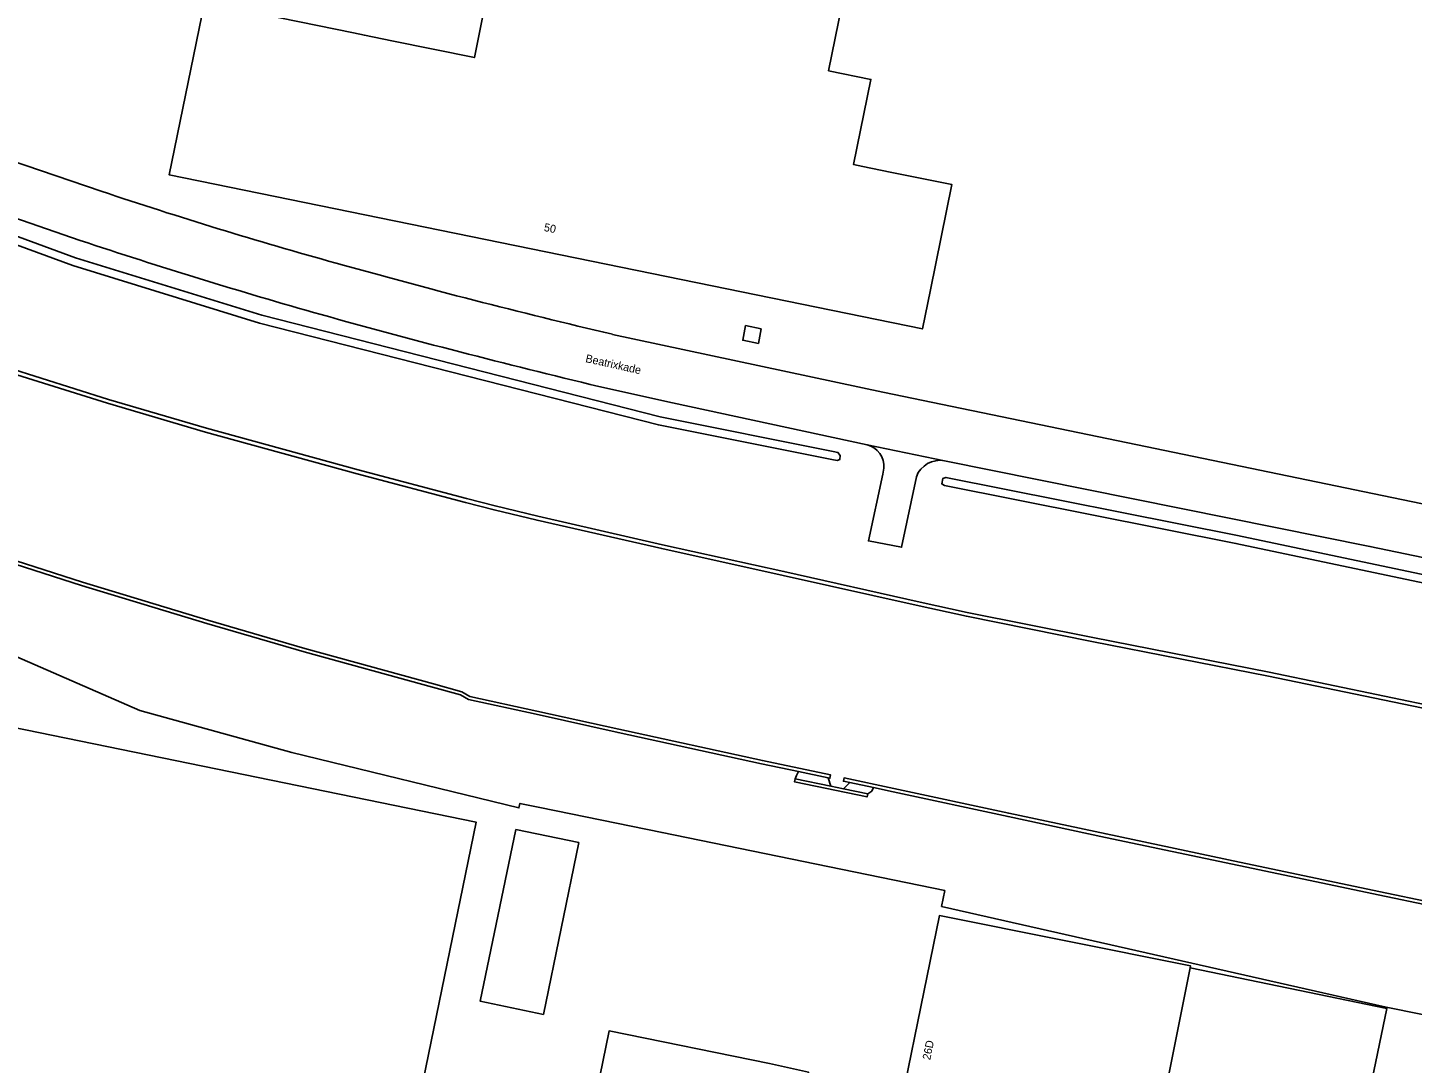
# Model space of a CAD drawing. Extents: x 157692 to 159674, y 381452 to 383291.
# Drawn here: x 158309.2 to 158482.2, y 382852.3 to 382981.7 of the extents above; entities that cross this region are included whole.
import ezdxf

# ---------------------------------------------------------------- set-up
doc = ezdxf.new("R2010")
doc.units = 0
for name, color, linetype in [('IMGEO_Erf', 7, 'Continuous'), ('IMGEO_Greppel_droge_sloot', 7, 'Continuous'), ('IMGEO_Groenvoorziening', 7, 'Continuous'), ('IMGEO_Kademuur', 7, 'Continuous'), ('IMGEO_Lage_trafo', 7, 'Continuous'), ('IMGEO_Oever', 7, 'Continuous'), ('IMGEO_Openbare_ruimte_label', 7, 'Continuous'), ('IMGEO_Pand', 7, 'Continuous'), ('IMGEO_Pand_nummerreeks', 7, 'Continuous'), ('IMGEO_Rijbaan_lokaal_open', 7, 'Continuous'), ('IMGEO_Voetpad_halfverhard', 7, 'Continuous'), ('IMGEO_Waterloop', 7, 'Continuous')]:
    doc.layers.add(name, color=color, linetype=linetype)

msp = doc.modelspace()

# ---------------------------------------------------------------- linework, layer by layer
at = {"layer": 'IMGEO_Erf'}
for points in [[(158377.43, 383000.36), (158376.96, 382998.11), (158383.57, 382996.73), (158412.27, 382990.82), (158409.3, 382976.31), (158414.6, 382975.23), (158412.42, 382964.59), (158413.59, 382964.35), (158416.98, 382963.66), (158420.32, 382962.98), (158424.69, 382962.1), (158422.02, 382948.95), (158421.02, 382944.05), (158326.92, 382963.3), (158331.32, 382984.82), (158336.22, 382983.83), (158349.94, 382981.03), (158351.3, 382980.75), (158354.73, 382980.05), (158365.04, 382977.96), (158366.49, 382985.05), (158369.46, 382999.64), (158369.92, 383001.9)], [(158400.9, 382944.08), (158400.54, 382942.25), (158398.57, 382942.65), (158398.94, 382944.47)], [(158378.09, 382879.89), (158373.67, 382858.44), (158365.78, 382860.07), (158370.23, 382881.52)]]:
    msp.add_lwpolyline(points, close=True, dxfattribs=at)
for points in [[(158521.2, 382850.79), (158500, 382855.08), (158478.99, 382859.33), (158423.43, 382871.93), (158423.82, 382873.91), (158388.49, 382881.14), (158373.22, 382884.27), (158370.73, 382884.78), (158370.62, 382884.23), (158342.25, 382891.14), (158323.24, 382896.38), (158302.29, 382905.5), (158256.85, 382915.66), (158257.55, 382919.65), (158211.45, 382930.9), (158215.43, 382938.21), (158146.06, 382977.53)], [(158303.21, 382966.44), (158318.41, 382961.27)], [(158382.3, 382943.38), (158416.1, 382936.17), (158438.24, 382931.59), (158500, 382918.79), (158512.61, 382916.18), (158645.86, 382888.59)], [(158127.35, 382881.54), (158168.37, 382858.4), (158169.12, 382859.73), (158176.07, 382858.46), (158179.96, 382877.76), (158197.94, 382874.08), (158198.21, 382875.38), (158198.04, 382875.41), (158180.12, 382879.04), (158208.12, 382928.54), (158255.61, 382918.91), (158253.85, 382910.22), (158301.34, 382900.6), (158300.36, 382895.73), (158365.26, 382882.45), (158357.04, 382842.25)], [(158416.52, 382838.4), (158423.16, 382870.78), (158454.54, 382864.5), (158454.49, 382864.27), (158479.05, 382859.19), (158456.42, 382750)], [(158379.6, 382845.19), (158381.88, 382856.38), (158401.91, 382852.31)]]:
    msp.add_lwpolyline(points, dxfattribs=at)
for centre, radius, start, end in [((158503.41, 383513.13), 582.05, 251.4669, 254.48928), ((158568.29, 383736.74), 814.86, 254.298, 256.80577)]:
    msp.add_arc(centre, radius, start, end, dxfattribs=at)
at = {"layer": 'IMGEO_Greppel_droge_sloot'}
for points in [[(158409.89, 382928.76), (158388.27, 382933.07), (158338.47, 382945.76), (158315.21, 382952.96), (158272.62, 382968.58), (158272.02, 382968.75), (158271.64, 382968.7), (158271.42, 382968.25), (158271.59, 382967.86), (158272.26, 382967.61), (158314.88, 382951.99), (158338.19, 382944.77), (158388.04, 382932.07), (158409.69, 382927.75), (158410.37, 382927.63), (158410.7, 382927.73), (158410.77, 382928.26), (158410.47, 382928.64)], [(158553.61, 382898.67), (158491.85, 382911.65), (158460.39, 382918.27), (158423.97, 382925.51), (158423.57, 382925.36), (158423.45, 382924.7), (158423.77, 382924.5), (158460.19, 382917.27), (158491.64, 382910.64), (158553.4, 382897.66), (158554.27, 382897.53), (158554.53, 382897.68), (158554.64, 382898.29), (158554.38, 382898.51)]]:
    msp.add_lwpolyline(points, close=True, dxfattribs=at)
at = {"layer": 'IMGEO_Groenvoorziening'}
for points in [[(158266.67, 382973.28), (158252.5, 382979.18), (158246.97, 382962.05), (158266.47, 382953.96), (158284.36, 382946.92), (158294.21, 382943.48), (158306.69, 382939.23), (158319.33, 382935.25), (158331.58, 382931.65), (158350.51, 382926.44), (158364.05, 382922.86), (158367.63, 382921.95), (158372.99, 382920.66), (158388.57, 382917.11), (158403.72, 382913.76), (158420.75, 382909.94), (158426.64, 382908.64), (158442.31, 382905.52), (158464.37, 382901.18), (158500.39, 382893.71), (158563.14, 382880.71), (158576.77, 382877.82), (158600.24, 382873.11), (158617.43, 382869.5)], [(158146.06, 382977.53), (158215.43, 382938.21), (158211.45, 382930.9), (158257.55, 382919.65), (158256.85, 382915.66), (158302.29, 382905.5), (158323.24, 382896.38), (158342.25, 382891.14), (158370.62, 382884.23), (158370.73, 382884.78), (158373.22, 382884.27), (158388.49, 382881.14), (158423.82, 382873.91), (158423.43, 382871.93), (158478.99, 382859.33), (158500, 382855.08), (158521.2, 382850.79)], [(158315.8, 382955.11), (158301.08, 382960.17)], [(158414.13, 382929.6), (158389.78, 382934.83), (158380.61, 382936.88)], [(158476.94, 382916.9), (158423.8, 382927.6)], [(158420.28, 382925.6), (158418.42, 382916.79), (158414.29, 382917.58), (158416.08, 382925.9), (158416.2, 382926.65)], [(158483.75, 382872.17), (158478.97, 382873.17), (158460.57, 382877.02), (158443.89, 382880.55), (158431.73, 382883.15), (158417.37, 382886.24), (158414.93, 382886.76), (158414.69, 382886.33), (158414.21, 382886), (158414.12, 382885.61), (158405.06, 382887.47), (158405.14, 382887.86), (158405.31, 382888.26), (158405.55, 382888.77), (158400.94, 382889.74), (158383, 382893.64), (158372.75, 382895.92), (158364.32, 382897.76), (158363.3, 382898.34), (158359.8, 382899.32), (158343.77, 382903.72), (158331.63, 382907.26), (158315.97, 382912.02), (158300.51, 382916.97)], [(158556.84, 382900.17), (158544.58, 382902.67), (158511.49, 382909.71), (158500, 382912.1), (158476.94, 382916.9)]]:
    msp.add_lwpolyline(points, dxfattribs=at)
for points in [[(158409.89, 382928.76), (158410.47, 382928.64), (158410.77, 382928.26), (158410.7, 382927.73), (158410.37, 382927.63), (158409.69, 382927.75), (158388.04, 382932.07), (158338.19, 382944.77), (158314.88, 382951.99), (158272.26, 382967.61), (158271.59, 382967.86), (158271.42, 382968.25), (158271.64, 382968.7), (158272.02, 382968.75), (158272.62, 382968.58), (158315.21, 382952.96), (158338.47, 382945.76), (158388.27, 382933.07)], [(158553.61, 382898.67), (158554.38, 382898.51), (158554.64, 382898.29), (158554.53, 382897.68), (158554.27, 382897.53), (158553.4, 382897.66), (158491.64, 382910.64), (158460.19, 382917.27), (158423.77, 382924.5), (158423.45, 382924.7), (158423.57, 382925.36), (158423.97, 382925.51), (158460.39, 382918.27), (158491.85, 382911.65)]]:
    msp.add_lwpolyline(points, close=True, dxfattribs=at)
for centre, radius, start, end in [((158534.42, 383612.23), 692.53, 251.59767, 254.20223), ((158611.69, 383902.25), 992.65, 254.46825, 256.53878), ((158413.39, 382926.87), 2.83, 355.6045, 74.794), ((158423.24, 382924.48), 3.17, 79.8958, 159.359)]:
    msp.add_arc(centre, radius, start, end, dxfattribs=at)
at = {"layer": 'IMGEO_Kademuur'}
for points in [[(158306.54, 382938.76), (158319.19, 382934.77), (158331.44, 382931.17), (158350.38, 382925.96), (158363.92, 382922.38), (158367.51, 382921.46), (158372.88, 382920.17), (158388.46, 382916.62), (158403.61, 382913.27), (158420.64, 382909.45), (158426.53, 382908.16), (158442.21, 382905.03), (158464.27, 382900.69), (158500.29, 382893.22), (158563.03, 382880.22), (158576.67, 382877.33), (158600.14, 382872.62), (158617.33, 382869.01)], [(158617.43, 382869.5), (158600.24, 382873.11), (158576.77, 382877.82), (158563.14, 382880.71), (158500.39, 382893.71), (158464.37, 382901.18), (158442.31, 382905.52), (158426.64, 382908.64), (158420.75, 382909.94), (158403.72, 382913.76), (158388.57, 382917.11), (158372.99, 382920.66), (158367.63, 382921.95), (158364.05, 382922.86), (158350.51, 382926.44), (158331.58, 382931.65), (158319.33, 382935.25), (158306.69, 382939.23)], [(158300.51, 382916.97), (158315.97, 382912.02), (158331.63, 382907.26), (158343.77, 382903.72), (158359.8, 382899.32), (158363.3, 382898.34), (158364.32, 382897.76), (158372.75, 382895.92), (158383, 382893.64), (158400.94, 382889.74), (158405.55, 382888.77), (158409.27, 382887.98), (158409.47, 382887.94), (158409.55, 382888.35), (158401.03, 382890.15), (158383.1, 382894.05), (158372.84, 382896.33), (158364.47, 382898.16), (158363.46, 382898.73), (158359.92, 382899.73), (158343.88, 382904.13), (158331.75, 382907.67), (158316.1, 382912.42), (158300.64, 382917.37)]]:
    msp.add_lwpolyline(points, dxfattribs=at)
for points in [[(158411.15, 382886.63), (158409.57, 382886.95), (158405.14, 382887.86), (158405.06, 382887.47), (158414.12, 382885.61), (158414.21, 382886)], [(158493.47, 382870.55), (158483.83, 382872.58), (158479.05, 382873.58), (158460.66, 382877.43), (158443.98, 382880.97), (158431.82, 382883.56), (158417.46, 382886.65), (158411.24, 382887.97), (158411.15, 382887.56), (158411.97, 382887.39), (158414.93, 382886.76), (158417.37, 382886.24), (158431.73, 382883.15), (158443.89, 382880.55), (158460.57, 382877.02), (158478.97, 382873.17), (158483.75, 382872.17), (158493.38, 382870.14), (158502.13, 382868.33), (158502.71, 382868.21), (158504.91, 382867.76), (158504.99, 382868.17)]]:
    msp.add_lwpolyline(points, close=True, dxfattribs=at)
at = {"layer": 'IMGEO_Lage_trafo'}
msp.add_lwpolyline([(158400.9, 382944.08), (158398.94, 382944.47), (158398.57, 382942.65), (158400.54, 382942.25)], close=True, dxfattribs=at)
at = {"layer": 'IMGEO_Oever'}
for points in [[(158409.27, 382887.98), (158405.55, 382888.77), (158405.31, 382888.26), (158405.14, 382887.86), (158409.57, 382886.95)], [(158411.97, 382887.39), (158411.15, 382886.63), (158414.21, 382886), (158414.69, 382886.33), (158414.93, 382886.76)]]:
    msp.add_lwpolyline(points, close=True, dxfattribs=at)
at = {"layer": 'IMGEO_Pand'}
for points in [[(158412.27, 382990.82), (158383.57, 382996.73), (158376.96, 382998.11), (158377.43, 383000.36), (158369.92, 383001.9), (158369.46, 382999.64), (158366.49, 382985.05), (158365.04, 382977.96), (158354.73, 382980.05), (158351.3, 382980.75), (158349.94, 382981.03), (158336.22, 382983.83), (158331.32, 382984.82), (158326.92, 382963.3), (158421.02, 382944.05), (158422.02, 382948.95), (158424.69, 382962.1), (158420.32, 382962.98), (158416.98, 382963.66), (158413.59, 382964.35), (158412.42, 382964.59), (158414.6, 382975.23), (158409.3, 382976.31)], [(158373.67, 382858.44), (158378.09, 382879.89), (158370.23, 382881.52), (158365.78, 382860.07)], [(158454.49, 382864.27), (158454.54, 382864.5), (158423.16, 382870.78), (158416.52, 382838.4), (158422.82, 382837.11), (158421.85, 382832.36), (158447.07, 382827.2)], [(158479.05, 382859.19), (158454.49, 382864.27), (158447.07, 382827.2), (158446.97, 382826.68), (158443.99, 382812.3), (158442.34, 382804.33), (158442.31, 382804.16), (158437.73, 382782.01), (158433.27, 382760.44), (158431.11, 382750), (158429.8, 382743.68), (158441.58, 382741.24), (158454.07, 382738.66), (158454.11, 382738.87), (158455.08, 382743.55), (158456.42, 382750)], [(158403.08, 382832.95), (158403.18, 382833.44), (158403.36, 382834.31), (158402.28, 382834.53), (158403.42, 382840.13), (158404.49, 382839.91), (158406.79, 382851.22), (158401.91, 382852.31), (158381.88, 382856.38), (158379.6, 382845.19), (158393.4, 382842.39), (158391.94, 382835.21), (158398.18, 382833.94)]]:
    msp.add_lwpolyline(points, close=True, dxfattribs=at)
msp.add_lwpolyline([(158357.04, 382842.25), (158365.26, 382882.45), (158300.36, 382895.73), (158301.34, 382900.6), (158253.85, 382910.22), (158255.61, 382918.91), (158208.12, 382928.54), (158180.12, 382879.04), (158198.04, 382875.41), (158198.21, 382875.38), (158197.94, 382874.08), (158179.96, 382877.76), (158176.07, 382858.46), (158169.12, 382859.73), (158168.37, 382858.4), (158164.68, 382851.86)], dxfattribs=at)
at = {"layer": 'IMGEO_Rijbaan_lokaal_open'}
for points in [[(158318.41, 382961.27), (158303.21, 382966.44)], [(158301.08, 382960.17), (158315.8, 382955.11)], [(158651.02, 382887.5), (158649.88, 382887.74), (158645.86, 382888.59), (158512.61, 382916.18), (158500, 382918.79), (158438.24, 382931.59), (158416.1, 382936.17), (158382.3, 382943.38)], [(158380.61, 382936.88), (158389.78, 382934.83), (158414.13, 382929.6), (158423.8, 382927.6), (158476.94, 382916.9), (158500, 382912.1), (158511.49, 382909.71), (158544.58, 382902.67), (158556.84, 382900.17), (158567.69, 382897.93), (158577.87, 382895.82), (158619.32, 382887.26), (158622.26, 382886.53), (158641.42, 382882.58), (158651.5, 382880.57)]]:
    msp.add_lwpolyline(points, dxfattribs=at)
for centre, radius, start, end in [((158503.41, 383513.13), 582.05, 251.4669, 254.48928), ((158534.42, 383612.23), 692.53, 251.59767, 254.20223), ((158568.29, 383736.74), 814.86, 254.298, 256.80577), ((158611.69, 383902.25), 992.65, 254.46825, 256.53878)]:
    msp.add_arc(centre, radius, start, end, dxfattribs=at)
at = {"layer": 'IMGEO_Voetpad_halfverhard'}
for points in [[(158423.8, 382927.6), (158414.13, 382929.6)], [(158416.2, 382926.65), (158416.08, 382925.9), (158414.29, 382917.58), (158418.42, 382916.79), (158420.28, 382925.6)]]:
    msp.add_lwpolyline(points, dxfattribs=at)
for centre, radius, start, end in [((158413.39, 382926.87), 2.83, 355.6045, 74.794), ((158423.24, 382924.48), 3.17, 79.8958, 159.359)]:
    msp.add_arc(centre, radius, start, end, dxfattribs=at)
at = {"layer": 'IMGEO_Waterloop'}
for points in [[(158617.33, 382869.01), (158600.14, 382872.62), (158576.67, 382877.33), (158563.03, 382880.22), (158500.29, 382893.22), (158464.27, 382900.69), (158442.21, 382905.03), (158426.53, 382908.16), (158420.64, 382909.45), (158403.61, 382913.27), (158388.46, 382916.62), (158372.88, 382920.17), (158367.51, 382921.46), (158363.92, 382922.38), (158350.38, 382925.96), (158331.44, 382931.17), (158319.19, 382934.77), (158306.54, 382938.76)], [(158300.64, 382917.37), (158316.1, 382912.42), (158331.75, 382907.67), (158343.88, 382904.13), (158359.92, 382899.73), (158363.46, 382898.73), (158364.47, 382898.16), (158372.84, 382896.33), (158383.1, 382894.05), (158401.03, 382890.15), (158409.55, 382888.35), (158409.47, 382887.94), (158409.27, 382887.98), (158409.57, 382886.95), (158411.15, 382886.63), (158411.97, 382887.39), (158411.15, 382887.56), (158411.24, 382887.97), (158417.46, 382886.65), (158431.82, 382883.56), (158443.98, 382880.97), (158460.66, 382877.43), (158479.05, 382873.58), (158483.83, 382872.58)]]:
    msp.add_lwpolyline(points, dxfattribs=at)

# ---------------------------------------------------------------- texts
at = {"layer": 'IMGEO_Openbare_ruimte_label'}
msp.add_text('Beatrixkade', height=1, rotation=347.409, dxfattribs=at).set_placement((158378.86, 382939.93))
at = {"layer": 'IMGEO_Pand_nummerreeks'}
for s, rotation, p in [('50', 348.4377, (158373.67, 382956.31)), ('26D', 78.4207, (158422, 382852.68))]:
    msp.add_text(s, height=1, rotation=rotation, dxfattribs=at).set_placement(p)

doc.saveas('drawing.dxf')
